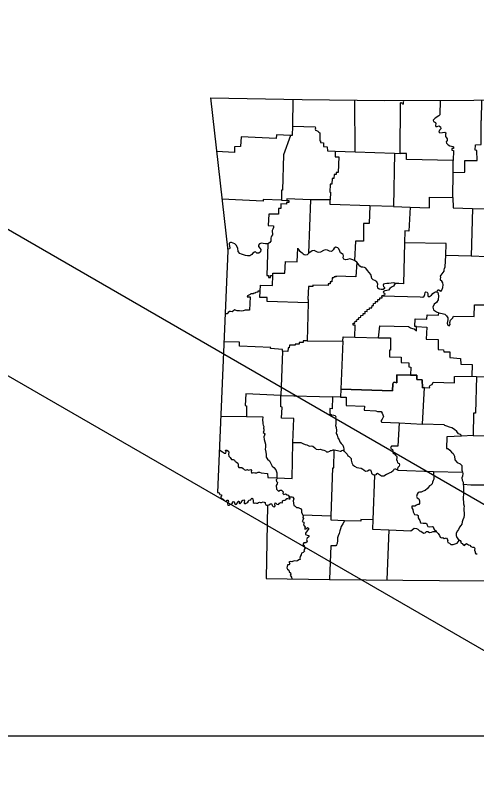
# Model space of a CAD drawing. Extents: x 369523 to 838377, y 495025 to 936819.
# Drawn here: x 679369 to 693769, y 761056 to 785066 of the extents above; entities that cross this region are included whole.
import ezdxf

# ---------------------------------------------------------------- set-up
doc = ezdxf.new("R2010")
doc.units = 0
doc.layers.add('21', color=7, linetype='Continuous')
doc.layers.add('23', color=7, linetype='Continuous')

msp = doc.modelspace()

# ---------------------------------------------------------------- linework, layer by layer
at = {"layer": '21'}
for p, q in [((459282, 905322), (715348, 757482)), ((708796, 756692), (471020, 893972)), ((470439, 762579), (744999, 762579))]:
    msp.add_line(p, q, dxfattribs=at)
for points in [[(685462, 782487), (686000, 777721), (685674, 770174), (685704, 770173), (685734, 770160), (685740, 770132), (685756, 770107), (685791, 770100), (685807, 770096), (685801, 770064), (685784, 770043), (685781, 770016), (685811, 769990), (685858, 769965), (685890, 769933), (685914, 769900), (685937, 769891), (685961, 769908), (685986, 769938), (686016, 769931), (686023, 769897), (686004, 769852), (685990, 769815), (685998, 769777), (686035, 769775), (686085, 769811), (686120, 769822), (686147, 769838), (686151, 769869), (686166, 769889), (686193, 769879), (686218, 769826), (686234, 769797), (686276, 769807), (686306, 769854), (686321, 769898), (686340, 769906), (686353, 769889), (686356, 769842), (686380, 769823), (686420, 769866), (686447, 769911), (686473, 769937), (686501, 769941), (686519, 769917), (686513, 769877), (686510, 769840), (686529, 769817), (686561, 769838), (686597, 769852), (686628, 769874), (686644, 769901), (686662, 769936), (686702, 769945), (686723, 769943), (686735, 769967), (686742, 769989), (686763, 769997), (686786, 769973), (686795, 769899), (686797, 769858), (686827, 769838), (686857, 769849), (686895, 769836), (686924, 769840), (686959, 769865), (686988, 769874), (687021, 769866), (687054, 769866), (687100, 769878), (687137, 769874), (687163, 769858), (687172, 769831), (687184, 769793), (687204, 769777), (687237, 769776), (687203, 767492), (689174, 767460), (692607, 767431), (695243, 767418)], [(685462, 782487), (688323, 782444), (690895, 782408), (693677, 782424), (696319, 782442)], [(688032, 782448), (688016, 781613), (688014, 781314), (687955, 781317), (687523, 781340), (687515, 781218), (686415, 781278), (686402, 780971), (686215, 780967), (686207, 780781), (685651, 780814)], [(689351, 780827), (689976, 780808), (689970, 782408)], [(689976, 780808), (691206, 780762), (691383, 780758), (691389, 782325), (691397, 782340), (691417, 782345), (691444, 782329), (691459, 782303), (691476, 782297), (691491, 782315), (691488, 782345), (691490, 782364), (691493, 782390)], [(692628, 782405), (692618, 781966), (692590, 781931), (692478, 781854), (692416, 781794), (692426, 781752), (692481, 781727), (692494, 781693), (692485, 781624), (692497, 781595), (692535, 781598), (692586, 781616), (692639, 781584), (692649, 781520), (692612, 781480), (692589, 781431), (692625, 781402), (692704, 781414), (692776, 781422), (692804, 781404), (692802, 781347), (692799, 781285), (692825, 781244), (692849, 781212), (692845, 781158), (692820, 781124), (692827, 781078), (692882, 781026), (692929, 780995), (692981, 780980), (693028, 780968), (693047, 780958), (693052, 780909), (692991, 780907), (692991, 780855), (693045, 780849), (693034, 780540)], [(693036, 780165), (693399, 780170), (693401, 780532), (693781, 780536), (693776, 780844), (693720, 780861), (693733, 781030), (693912, 781033), (693915, 781390), (693915, 781786), (693925, 781787), (693936, 782416)], [(688016, 781613), (688729, 781588), (688736, 781549), (688726, 781513), (688735, 781486), (688775, 781477), (688810, 781456), (688842, 781421), (688873, 781399), (688875, 781154), (688895, 781153), (688898, 781093), (688986, 781088), (688987, 780973), (689104, 780963), (689109, 780841), (689351, 780827), (689348, 780648), (689468, 780648), (689442, 780164), (689386, 780166), (689383, 780097), (689321, 780095), (689314, 779973), (689258, 779973), (689248, 779797), (689194, 779796), (689187, 779548), (689205, 779545), (689194, 779304), (688589, 779313)], [(687955, 781317), (687736, 780711), (687704, 779607), (687682, 779607), (687673, 779299), (687102, 779322), (687100, 779263), (685819, 779328)], [(691206, 780762), (691176, 779098), (690438, 779121), (689192, 779164), (689194, 779304)], [(693028, 779379), (693036, 780165), (693034, 780540), (691577, 780569), (691582, 780753), (691383, 780758)], [(691690, 779080), (692295, 779058), (692294, 779387), (693028, 779379), (693032, 779056), (693642, 779036), (693600, 777550), (692805, 777569)], [(687673, 779299), (687841, 779290), (687904, 779290), (687901, 779225), (687833, 779227), (687831, 779174), (687652, 779182), (687653, 779040), (687588, 779043), (687582, 778862), (687278, 778866), (687256, 778504), (687429, 778495), (687432, 778444), (687410, 778391), (687381, 778348), (687384, 778308), (687401, 778257), (687399, 778213), (687368, 778176), (687355, 778153), (687345, 778107), (687348, 778067), (687343, 778020), (687313, 777976), (687273, 777949), (687247, 777936), (687177, 777933), (687110, 777942), (687052, 777951), (686994, 777935), (686964, 777897), (686961, 777852), (686999, 777799), (687031, 777754), (687020, 777685), (686965, 777639), (686909, 777639), (686870, 777681), (686833, 777679), (686784, 777644), (686749, 777601), (686686, 777565), (686611, 777558), (686549, 777566), (686491, 777591), (686426, 777613), (686373, 777631), (686329, 777694), (686309, 777798), (686262, 777893), (686225, 777936), (686167, 777961), (686115, 777976), (686083, 777978), (686044, 777956), (686042, 777915), (686058, 777860), (686063, 777813), (686051, 777784), (686008, 777764)], [(687247, 777936), (687219, 776947), (687273, 776945), (687274, 776885), (687329, 776885), (687337, 776951), (687403, 776950), (687406, 777023), (687778, 777017), (687802, 777381), (688171, 777369), (688183, 777798), (688213, 777759), (688239, 777718), (688280, 777687), (688322, 777658), (688353, 777625), (688383, 777602), (688431, 777589), (688492, 777606), (688532, 777645), (688589, 779313), (687839, 779344), (687841, 779290)], [(690438, 779121), (690414, 778574), (690240, 778573), (690232, 778015), (689983, 778020), (689952, 777415), (689874, 777451), (689810, 777464), (689742, 777447), (689678, 777439), (689624, 777460), (689606, 777501), (689612, 777560), (689603, 777598), (689570, 777623), (689523, 777655), (689495, 777711), (689470, 777775), (689434, 777814), (689370, 777830), (689323, 777799), (689295, 777750), (689239, 777696), (689179, 777704), (689110, 777736), (689040, 777747), (688993, 777729), (688899, 777675), (688841, 777668), (688798, 777676), (688742, 777709), (688694, 777722), (688639, 777721), (688532, 777645)], [(691176, 779098), (691690, 779080), (691657, 778334), (691529, 778338), (691515, 777963), (691481, 776682), (691345, 776698), (691245, 776702)], [(693642, 779036), (695043, 779007), (695139, 779009), (695200, 779063), (695202, 778296), (695204, 777981), (695125, 777944), (695067, 777919), (695032, 777870), (695000, 777855), (695001, 777536), (694091, 777534), (693600, 777550)], [(692534, 776442), (692548, 776476), (692562, 776503), (692591, 776504), (692626, 776467), (692651, 776450), (692687, 776484), (692712, 776574), (692726, 776652), (692718, 776722), (692682, 776766), (692645, 776802), (692643, 776846), (692651, 776886), (692646, 776922), (692657, 776960), (692693, 776996), (692724, 777038), (692752, 777087), (692754, 777122), (692770, 777169), (692791, 777217), (692805, 777569), (692814, 777942), (691515, 777963)], [(690024, 777358), (690000, 776907), (689378, 776927), (689379, 776900), (689317, 776903), (689315, 776874), (689257, 776871), (689253, 776751), (689201, 776747), (689199, 776683), (689136, 776685), (689132, 776632), (688653, 776640), (688652, 776599), (688516, 776600), (688497, 776206), (688511, 776202), (688512, 776095), (687225, 776137), (687230, 776257), (687000, 776263), (687009, 776455), (687022, 776642), (687399, 776630), (687403, 776950)], [(690024, 777358), (689952, 777415)], [(691245, 776702), (691181, 776714), (691101, 776712), (691025, 776698), (690964, 776692), (690904, 776688), (690865, 776674), (690848, 776642), (690866, 776600), (690892, 776568), (690889, 776536), (690850, 776512), (690787, 776506), (690725, 776519), (690688, 776554), (690674, 776618), (690684, 776676), (690655, 776751), (690595, 776789), (690542, 776813), (690501, 776853), (690486, 776906), (690461, 776980), (690415, 777045), (690366, 777104), (690307, 777173), (690270, 777199), (690215, 777208), (690171, 777212), (690123, 777234), (690090, 777280), (690066, 777316), (690024, 777358)], [(691245, 776702), (691208, 776667), (691169, 776619), (691110, 776581), (691056, 776540), (691019, 776491), (690964, 776477), (690903, 776468), (690863, 776449), (690856, 776415), (690889, 776393), (690908, 776373), (690893, 776338), (690809, 776308)], [(687009, 776455), (686937, 776455), (686935, 776426), (686877, 776419), (686870, 776404), (686859, 776405), (686846, 776388), (686822, 776391), (686794, 776371), (686716, 776370), (686694, 776349), (686611, 776316), (686610, 776286), (686694, 776281), (686677, 775861), (686540, 775866), (686479, 775843), (686426, 775834), (686361, 775845), (686330, 775848), (686296, 775839), (686260, 775855), (686220, 775872), (686187, 775853), (686137, 775817), (686089, 775819), (686055, 775818), (686012, 775791), (685976, 775752), (685923, 775753)], [(688512, 776095), (688480, 774911), (689592, 774901), (689603, 775033), (689968, 775023), (689974, 775399), (689913, 775396), (689916, 775457), (689968, 775455), (689972, 775518), (690032, 775518), (690035, 775580), (690096, 775583), (690096, 775637), (690156, 775642), (690156, 775703), (690225, 775707), (690229, 775761), (690285, 775765), (690287, 775831), (690353, 775827), (690355, 775889), (690426, 775892), (690426, 775933), (690495, 775939), (690503, 776006), (690551, 776013), (690553, 776074), (690610, 776079), (690612, 776132), (690680, 776132), (690681, 776196), (690743, 776200), (690745, 776245), (690815, 776249), (690809, 776308)], [(690809, 776308), (692002, 776282), (692094, 776272), (692131, 776302), (692151, 776352), (692165, 776412), (692184, 776432), (692220, 776425), (692246, 776381), (692248, 776322), (692260, 776292), (692302, 776288), (692364, 776330), (692405, 776381), (692440, 776419), (692480, 776440), (692534, 776442)], [(692534, 776442), (692557, 776416), (692580, 776313), (692569, 776190), (692517, 776105), (692443, 776047), (692398, 775962), (692420, 775872), (692512, 775810), (692592, 775780), (692689, 775762), (692773, 775737), (692830, 775693), (692867, 775621), (692871, 775568), (692856, 775513), (692853, 775454), (692872, 775396), (692913, 775371), (692939, 775414), (692933, 775482), (692950, 775555), (692992, 775590), (693029, 775630), (693049, 775674), (693694, 775669), (693703, 776033), (694073, 776033)], [(689968, 775023), (690709, 775000), (690745, 775376), (691644, 775352), (691709, 775317), (691767, 775294), (691816, 775277), (691889, 775221), (691894, 775356), (691835, 775358), (691852, 775595), (692214, 775585), (692226, 775717), (692580, 775712), (692592, 775780)], [(691894, 775356), (692211, 775335), (692198, 774961), (692569, 774952), (692573, 774635), (692737, 774631), (692747, 774568), (692930, 774563), (692932, 774386), (693267, 774360), (693278, 774177), (693625, 774165), (693624, 773802), (693761, 773794), (694394, 773777)], [(688480, 774911), (688353, 774911), (688350, 774852), (688229, 774858), (688227, 774801), (688102, 774802), (688102, 774775), (687926, 774775), (687921, 774685), (687887, 774689), (687880, 774578), (687704, 774587), (687707, 774640), (687338, 774665), (687340, 774696), (686361, 774740), (686362, 774861), (685874, 774881)], [(689592, 774901), (689529, 773400), (691144, 773350), (691153, 773566), (691169, 773607), (691207, 773620), (691281, 773599), (691283, 773851), (691708, 773838)], [(690709, 775000), (691082, 774999), (691075, 774613), (691051, 774613), (691046, 774410), (691415, 774398), (691416, 774229), (691653, 774217), (691653, 774092), (691713, 774090), (691708, 773838), (691897, 773833), (691901, 773705), (692071, 773693), (692074, 773443), (692141, 773446)], [(687704, 774587), (687661, 773205)], [(693761, 773794), (693734, 772647), (693673, 772645), (693665, 771948), (693292, 771931), (693286, 771961), (693263, 771982), (693204, 772009), (693147, 772074), (693080, 772145), (692991, 772189), (692924, 772209), (692836, 772239), (692775, 772266), (692758, 772282), (692078, 772309), (692141, 773446), (692291, 773437), (692312, 773452), (692301, 773490), (692327, 773524), (692380, 773542), (692410, 773621), (693074, 773598), (693081, 773797), (693624, 773802)], [(689529, 773400), (689518, 773147), (689695, 773145), (689696, 772894), (690265, 772872), (690263, 772748), (690623, 772727), (690678, 772697), (690741, 772707), (690793, 772706), (690823, 772649), (690838, 772595), (690860, 772542), (690821, 772464), (690785, 772426), (690786, 772384), (690811, 772370), (691354, 772353), (692078, 772309)], [(688035, 771735), (688059, 772484), (687679, 772497), (687700, 772840), (687655, 772845), (687661, 773205), (686559, 773251), (686547, 772885), (686586, 772883), (686585, 772542)], [(687661, 773205), (689273, 773162)], [(689518, 773147), (689273, 773162), (689257, 772789), (689191, 772793), (689188, 772641), (689242, 772600), (689311, 772586), (689352, 772577), (689369, 772531), (689359, 772490), (689373, 772423), (689376, 772358), (689373, 772319), (689358, 772264), (689379, 772199), (689390, 772113), (689384, 772018), (689418, 771958), (689437, 771884), (689481, 771813), (689500, 771752), (689540, 771708), (689593, 771656), (689613, 771585), (689623, 771522), (689626, 771475)], [(685776, 772558), (686585, 772542), (687090, 772533), (687093, 772503), (687089, 772465), (687087, 772423), (687099, 772372), (687091, 772315), (687107, 772280), (687121, 772238), (687114, 772186), (687129, 772149), (687121, 772103), (687108, 772045), (687132, 772021), (687157, 771996), (687147, 771966), (687126, 771911), (687135, 771833), (687154, 771751), (687178, 771679), (687174, 771586), (687163, 771524), (687184, 771436), (687199, 771362), (687200, 771280), (687238, 771214), (687298, 771157), (687345, 771074), (687389, 770997), (687440, 770949), (687498, 770885), (687527, 770790), (687534, 770720), (687535, 770632)], [(693665, 771948), (694654, 771944), (694653, 772075), (695401, 772084), (695406, 771962), (695468, 771962), (695468, 772418), (695526, 772406), (695606, 772382), (695684, 772346), (695722, 772290), (695770, 772267), (695834, 772300), (695910, 772305), (695942, 772233), (695887, 772161), (695903, 772102), (695974, 772109), (696079, 772140), (696157, 772092), (696244, 772059), (696344, 772071), (696412, 772061)], [(691354, 772353), (691310, 771615), (691110, 771624), (691085, 771582), (691104, 771535), (691141, 771514), (691150, 771464), (691157, 771413), (691200, 771378), (691236, 771344), (691277, 771302), (691273, 771254), (691267, 771205), (691291, 771151), (691301, 771106), (691323, 771088), (691349, 771079), (691364, 771036), (691347, 771000), (691314, 770950), (691296, 770911), (691296, 770890), (691308, 770867)], [(693292, 771931), (692834, 771912), (692829, 771550), (692875, 771542), (692930, 771491), (692987, 771437), (693039, 771396), (693075, 771305), (693093, 771197), (693161, 771111), (693252, 771072), (693303, 771016), (693306, 770937), (693312, 770870), (693326, 770804)], [(687535, 770632), (688006, 770611), (688035, 771735), (688285, 771737), (688340, 771707), (688411, 771674), (688468, 771666), (688509, 771642), (688555, 771618), (688606, 771628), (688653, 771616), (688714, 771564), (688761, 771527), (688823, 771520), (688883, 771521), (688951, 771502), (688998, 771490), (689053, 771478), (689083, 771448), (689137, 771439), (689186, 771463), (689206, 771489), (689242, 771489), (689269, 771494), (689289, 771508), (689326, 771501)], [(685731, 771511), (685783, 771474), (685836, 771438), (685896, 771403), (685939, 771403), (685947, 771446), (685934, 771494), (685973, 771498), (686027, 771465), (686032, 771421), (686020, 771366), (686029, 771305), (686079, 771265), (686094, 771231), (686118, 771204), (686173, 771204), (686210, 771183), (686234, 771138), (686275, 771119), (686315, 771094), (686328, 771042), (686326, 770987), (686348, 770954), (686388, 770958), (686435, 770950), (686477, 770925), (686513, 770887), (686551, 770869), (686583, 770883), (686614, 770890), (686638, 770871), (686682, 770879), (686719, 770890), (686743, 770858), (686729, 770814), (686746, 770777), (686797, 770793), (686847, 770787), (686905, 770789), (686946, 770811), (686988, 770813), (687047, 770787), (687244, 770762), (687248, 770646), (687535, 770632)], [(689648, 769289), (689223, 769308), (689226, 769435), (689280, 770943), (689310, 770945), (689326, 771501), (689372, 771497), (689422, 771488), (689465, 771470), (689512, 771466), (689545, 771467), (689564, 771484), (689590, 771497), (689626, 771475)], [(689626, 771475), (689655, 771447), (689684, 771415), (689724, 771373), (689743, 771323), (689786, 771297), (689825, 771269), (689851, 771230), (689857, 771179), (689868, 771103), (689902, 771038), (689959, 770996), (690030, 770951), (690091, 770941), (690163, 770929), (690217, 770906), (690244, 770878), (690299, 770837), (690359, 770851), (690411, 770880), (690451, 770876), (690480, 770833), (690483, 770778), (690510, 770754), (690538, 770739), (690579, 770715)], [(691308, 770867), (691290, 770885), (691248, 770906), (691215, 770902), (691188, 770888), (691159, 770850), (691115, 770808), (691037, 770779), (690957, 770739), (690867, 770683), (690800, 770685), (690732, 770729), (690676, 770766), (690647, 770755), (690627, 770728), (690579, 770715), (690524, 769325), (690521, 769029), (691024, 769008), (691714, 768979), (691757, 769008), (691816, 769062), (691891, 769055), (691938, 769030), (691982, 768981), (692030, 768965), (692069, 768938), (692121, 768905), (692165, 768913), (692201, 768952), (692243, 768957), (692295, 768925), (692362, 768940), (692413, 768954), (692502, 768954)], [(691308, 770867), (692420, 770833), (693326, 770804)], [(692420, 770833), (692430, 770586), (692416, 770545), (692389, 770494), (692376, 770442), (692344, 770404), (692295, 770381), (692233, 770302), (692159, 770236), (692099, 770211), (692033, 770180), (691986, 770184), (691946, 770176), (691913, 770120), (691888, 770050), (691914, 770007), (691961, 769979), (691985, 769914), (691982, 769834), (691968, 769804), (691929, 769796), (691893, 769783), (691836, 769748), (691784, 769749), (691747, 769743), (691747, 769696), (691782, 769641), (691784, 769573), (691828, 769485), (691908, 769476), (691944, 769456), (691945, 769386), (691973, 769335), (691991, 769300), (692015, 769232), (692102, 769216), (692179, 769220), (692219, 769191), (692224, 769159), (692243, 769113), (692304, 769101), (692376, 769111), (692415, 769097), (692437, 769044), (692451, 769005), (692484, 768987), (692502, 768954)], [(693326, 770804), (693338, 770766), (693333, 770687), (693310, 770628), (693315, 770554), (693349, 770495), (693350, 770454), (693349, 770430)], [(687535, 770632), (687543, 770607), (687536, 770587), (687511, 770566), (687523, 770514), (687550, 770486), (687544, 770448), (687508, 770391), (687519, 770280), (687586, 770220), (687639, 770242), (687679, 770248), (687728, 770192), (687720, 770147), (687753, 770116), (687802, 770130), (687849, 770105), (687890, 770091), (687920, 770046)], [(693349, 770430), (693354, 770356), (693361, 770273), (693360, 770185), (693364, 770111), (693347, 770028), (693347, 769951), (693362, 769887), (693360, 769816), (693375, 769752), (693371, 769684), (693367, 769617), (693378, 769534), (693376, 769461), (693365, 769392), (693340, 769318), (693313, 769255), (693302, 769190), (693280, 769145), (693237, 769089), (693208, 769020), (693168, 768981), (693132, 768905), (693133, 768836), (693152, 768764), (693191, 768714), (693237, 768684)], [(693349, 770430), (693589, 770411), (694601, 770413)], [(687237, 769776), (687286, 769792), (687330, 769815), (687363, 769818), (687377, 769806), (687387, 769767), (687413, 769735), (687455, 769728), (687479, 769761), (687466, 769813), (687475, 769846), (687504, 769842), (687536, 769808), (687583, 769797), (687614, 769836), (687648, 769862), (687695, 769853), (687713, 769868), (687710, 769910), (687723, 769930), (687747, 769920), (687808, 769942), (687848, 769986), (687872, 769989), (687914, 769971), (687950, 769978), (687935, 770005), (687916, 770017), (687920, 770046)], [(687920, 770046), (687953, 770040), (687999, 770037), (688036, 770026), (688060, 769974), (688044, 769913), (688050, 769837), (688063, 769769), (688104, 769752), (688123, 769724), (688143, 769705), (688197, 769706), (688235, 769688), (688274, 769676), (688299, 769628), (688299, 769564), (688325, 769512), (688348, 769466)], [(689226, 769435), (688348, 769466), (688355, 769444), (688341, 769389), (688359, 769359), (688341, 769315), (688327, 769267), (688371, 769251), (688374, 769206), (688364, 769163), (688399, 769128), (688417, 769094), (688404, 769058), (688404, 769026), (688450, 769042), (688486, 769079), (688526, 769046), (688479, 768974), (688431, 768904), (688429, 768865), (688477, 768845), (688531, 768827), (688530, 768786), (688474, 768751), (688456, 768704), (688482, 768638), (688433, 768605), (688375, 768599), (688343, 768551), (688381, 768522), (688388, 768479), (688413, 768435), (688376, 768389), (688394, 768341), (688353, 768296), (688302, 768280), (688293, 768227), (688261, 768178), (688254, 768127), (688262, 768085), (688215, 768072), (688181, 768037), (688130, 768031), (688072, 768044), (688002, 768007), (687944, 768023), (687910, 767997), (687937, 767959), (687908, 767914), (687866, 767911), (687853, 767865), (687845, 767826), (687862, 767783), (687908, 767751), (687916, 767701), (687955, 767671), (687966, 767625), (687948, 767597), (687966, 767561), (687992, 767527), (687995, 767479)], [(690524, 769325), (690151, 769336), (690149, 769275), (689648, 769289), (689592, 769195), (689542, 769117), (689523, 769040), (689494, 768974), (689473, 768893), (689450, 768822), (689425, 768761), (689424, 768673), (689413, 768587), (689398, 768542), (689371, 768504), (689220, 768504), (689174, 767467)], [(691024, 769008), (690968, 767445)], [(692502, 768954), (692531, 768934), (692572, 768897), (692615, 768835), (692634, 768778), (692675, 768761), (692719, 768764), (692755, 768736), (692797, 768744), (692831, 768757), (692868, 768687), (692861, 768650), (692867, 768610), (692917, 768590), (692968, 768550), (693032, 768551), (693104, 768570), (693157, 768596), (693189, 768629), (693237, 768684)], [(693237, 768684), (693258, 768679), (693276, 768644), (693277, 768600), (693321, 768577), (693350, 768542), (693390, 768520), (693414, 768548), (693448, 768580), (693482, 768566), (693514, 768541), (693555, 768531), (693593, 768489), (693644, 768471), (693691, 768466), (693713, 768424), (693704, 768370), (693722, 768323), (693720, 768289), (693742, 768258), (693786, 768260)]]:
    msp.add_lwpolyline(points, dxfattribs=at)
at = {"layer": '23'}
for points in [[(691708, 773838), (691283, 773851), (691281, 773599), (691207, 773620), (691169, 773607), (691153, 773566), (691144, 773350), (689529, 773400)], [(692141, 773446), (692074, 773443), (692071, 773693), (691901, 773705), (691897, 773833), (691708, 773838)], [(689529, 773400), (689518, 773147), (689695, 773145), (689696, 772894), (690265, 772872), (690263, 772748), (690623, 772727), (690678, 772697), (690741, 772707), (690793, 772706), (690823, 772649), (690838, 772595), (690860, 772542), (690821, 772464), (690785, 772426), (690786, 772384), (690811, 772370), (691354, 772353), (692078, 772309)], [(692078, 772309), (692141, 773446)]]:
    msp.add_lwpolyline(points, dxfattribs=at)

doc.saveas('drawing.dxf')
